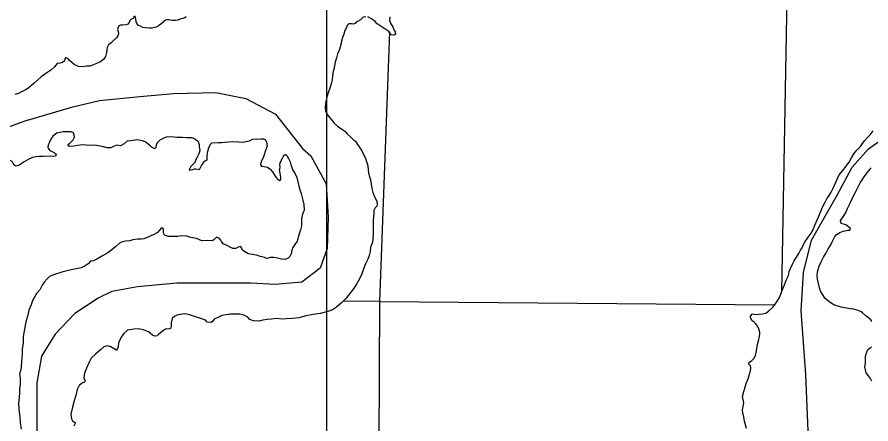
# Model space of a CAD drawing. Extents: x 77230 to 630905, y 790554 to 1662844.
# Drawn here: x 291806 to 303084, y 1536637 to 1542010 of the extents above; entities that cross this region are included whole.
import ezdxf

# ---------------------------------------------------------------- set-up
doc = ezdxf.new("R2010")
doc.units = 0
for name, color, linetype in [('Level 16', 7, 'Continuous'), ('Level 17', 7, 'Continuous'), ('Level 18', 7, 'Continuous'), ('Level 28', 7, 'Continuous')]:
    doc.layers.add(name, color=color, linetype=linetype)

msp = doc.modelspace()

# ---------------------------------------------------------------- linework, layer by layer
at = {"layer": 'Level 16'}
for p, q in [((301994, 1543324), (301902, 1538377)), ((296723, 1541816), (296595, 1538255)), ((296595, 1538255), (296115, 1538259)), ((296595, 1538255), (296575, 1534388)), ((296595, 1538255), (301815, 1538211))]:
    msp.add_line(p, q, dxfattribs=at)
at = {"layer": 'Level 17'}
for points in [[(293347, 1542021), (293343, 1541993), (293313, 1541981), (293295, 1541965), (293287, 1541938), (293268, 1541916), (293246, 1541908), (293196, 1541902), (293172, 1541904), (293150, 1541895), (293134, 1541849), (293144, 1541803), (293139, 1541773), (293117, 1541735), (293069, 1541691), (293047, 1541672), (293013, 1541642), (292996, 1541610), (292986, 1541544), (292974, 1541488), (292947, 1541449), (292897, 1541413), (292857, 1541397), (292815, 1541380), (292765, 1541362), (292723, 1541360), (292665, 1541353), (292615, 1541357), (292559, 1541382), (292527, 1541410), (292497, 1541438), (292479, 1541458), (292451, 1541478), (292437, 1541460), (292431, 1541434), (292407, 1541409), (292377, 1541401)], [(294039, 1542014), (294021, 1542002), (293995, 1541993), (293961, 1541981), (293927, 1541971), (293899, 1541965), (293857, 1541964), (293833, 1541968), (293809, 1541972), (293787, 1541976), (293767, 1541970), (293733, 1541940), (293703, 1541917), (293673, 1541895), (293642, 1541879), (293588, 1541864), (293550, 1541862), (293504, 1541866), (293466, 1541874), (293436, 1541891), (293406, 1541905), (293387, 1541927), (293377, 1541953), (293375, 1541981), (293371, 1542007), (293365, 1542027)], [(296413, 1542014), (296379, 1542007), (296342, 1541973), (296312, 1541957), (296286, 1541942), (296270, 1541926), (296248, 1541918), (296224, 1541922), (296190, 1541923), (296168, 1541899), (296157, 1541871), (296137, 1541831), (296120, 1541784), (296106, 1541742), (296092, 1541690), (296083, 1541646), (296063, 1541580), (296040, 1541523), (296024, 1541471), (296009, 1541415), (295999, 1541365), (295988, 1541324), (295978, 1541272), (295973, 1541236), (295969, 1541182), (295959, 1541148), (295940, 1541086), (295921, 1541023), (295899, 1540953), (295886, 1540899), (295880, 1540873), (295874, 1540816), (295881, 1540770), (295899, 1540731), (295933, 1540683), (295962, 1540647), (295996, 1540611), (296036, 1540568), (296097, 1540532), (296133, 1540504), (296167, 1540469), (296215, 1540425), (296248, 1540391), (296274, 1540370), (296302, 1540326)], [(296729, 1542013), (296727, 1541967), (296744, 1541919), (296768, 1541881), (296786, 1541835), (296802, 1541815), (296803, 1541785), (296785, 1541773), (296747, 1541777), (296717, 1541820), (296664, 1541854), (296628, 1541878), (296600, 1541895), (296562, 1541921), (296534, 1541953), (296487, 1541986), (296441, 1542012)], [(292377, 1541401), (292337, 1541395), (292302, 1541353), (292250, 1541310), (292186, 1541266), (292124, 1541223), (292077, 1541179), (292031, 1541138), (291995, 1541108), (291953, 1541070), (291922, 1541049), (291919, 1541049)], [(291919, 1541049), (291864, 1541025), (291826, 1541001), (291774, 1540986)], [(294974, 1540398), (294912, 1540395), (294870, 1540373), (294784, 1540354), (294736, 1540356), (294646, 1540361), (294598, 1540357), (294548, 1540353), (294508, 1540350), (294460, 1540350), (294374, 1540345), (294358, 1540329), (294331, 1540271), (294317, 1540215), (294310, 1540167), (294310, 1540137), (294314, 1540119), (294268, 1540092), (294240, 1540054), (294221, 1540010), (294209, 1539992), (294165, 1540003), (294145, 1540003), (294123, 1539991), (294085, 1539985), (294089, 1540005), (294106, 1540039), (294134, 1540071), (294158, 1540095), (294172, 1540132), (294190, 1540164), (294205, 1540200), (294215, 1540222), (294223, 1540254), (294217, 1540298), (294217, 1540322), (294206, 1540348), (294196, 1540366), (294174, 1540378), (294140, 1540406), (294116, 1540414), (294050, 1540417), (293990, 1540421), (293914, 1540420), (293844, 1540430), (293776, 1540423), (293734, 1540405), (293693, 1540385), (293659, 1540352), (293641, 1540322), (293637, 1540292), (293631, 1540268), (293605, 1540278), (293575, 1540296), (293553, 1540318), (293497, 1540361), (293461, 1540377), (293393, 1540389), (293341, 1540382), (293307, 1540374), (293261, 1540370), (293219, 1540335), (293171, 1540309), (293125, 1540319), (293079, 1540302), (293042, 1540284), (292996, 1540282), (292948, 1540297), (292831, 1540319), (292776, 1540316), (292668, 1540325), (292602, 1540315), (292554, 1540305), (292500, 1540300), (292478, 1540314), (292492, 1540334), (292519, 1540362), (292547, 1540391), (292565, 1540423), (292561, 1540457), (292553, 1540481), (292519, 1540493), (292465, 1540494), (292415, 1540496), (292377, 1540488), (292329, 1540475), (292277, 1540439), (292251, 1540399), (292234, 1540356), (292218, 1540322), (292210, 1540292), (292220, 1540272), (292240, 1540250), (292270, 1540235), (292302, 1540217), (292324, 1540199), (292315, 1540175), (292283, 1540170), (292243, 1540172), (292151, 1540170), (292099, 1540171)], [(294974, 1540398), (295025, 1540403), (295059, 1540402), (295085, 1540388), (295099, 1540356), (295108, 1540310), (295096, 1540272), (295084, 1540236), (295071, 1540193), (295055, 1540151), (295040, 1540119), (295024, 1540087), (295022, 1540063), (295036, 1540043), (295070, 1540035), (295114, 1540028), (295150, 1540002), (295179, 1539968), (295201, 1539932), (295225, 1539897), (295247, 1539873), (295270, 1539851), (295290, 1539859), (295289, 1539897), (295283, 1539947), (295272, 1539999), (295280, 1540025), (295276, 1540069), (295291, 1540108), (295307, 1540136), (295321, 1540166), (295335, 1540186), (295350, 1540196), (295371, 1540182), (295391, 1540141), (295411, 1540097), (295426, 1540045), (295448, 1539989), (295477, 1539941), (295501, 1539891), (295518, 1539817), (295538, 1539743), (295557, 1539681), (295580, 1539594), (295594, 1539534), (295597, 1539459), (295577, 1539407), (295564, 1539351), (295561, 1539255), (295551, 1539201), (295528, 1539128), (295504, 1539052), (295475, 1539008), (295449, 1538967), (295436, 1538931), (295424, 1538885), (295408, 1538849), (295385, 1538826), (295349, 1538808), (295299, 1538813), (295247, 1538827), (295199, 1538833), (295153, 1538834), (295123, 1538824), (295099, 1538820), (295075, 1538835), (295043, 1538843), (295015, 1538849), (294987, 1538863)], [(301439, 1536577), (301414, 1536673), (301404, 1536729), (301393, 1536778), (301389, 1536823), (301404, 1536917), (301388, 1537001), (301407, 1537065), (301420, 1537111), (301436, 1537172), (301461, 1537232), (301481, 1537294), (301492, 1537338), (301498, 1537379), (301492, 1537402), (301466, 1537432), (301483, 1537456), (301513, 1537473), (301537, 1537499), (301561, 1537541), (301572, 1537602), (301585, 1537688), (301597, 1537734), (301612, 1537794), (301618, 1537824), (301616, 1537846), (301601, 1537908), (301577, 1537940), (301561, 1537964), (301541, 1537980), (301517, 1538000), (301492, 1538038), (301494, 1538060), (301522, 1538092), (301564, 1538084), (301602, 1538087), (301648, 1538089), (301697, 1538100), (301731, 1538124), (301789, 1538177), (301812, 1538207), (301842, 1538251), (301875, 1538308), (301893, 1538350), (301907, 1538390), (301944, 1538473), (301969, 1538545), (301995, 1538599), (302006, 1538652), (302020, 1538688), (302047, 1538746), (302071, 1538790), (302100, 1538839), (302132, 1538887), (302156, 1538930), (302175, 1538964), (302195, 1539008), (302216, 1539046), (302246, 1539089), (302268, 1539121), (302295, 1539155), (302315, 1539196), (302348, 1539270), (302380, 1539340), (302393, 1539373), (302405, 1539401), (302427, 1539457), (302444, 1539499), (302478, 1539566), (302503, 1539610), (302533, 1539654), (302560, 1539699), (302580, 1539743), (302666, 1539926), (302716, 1539987), (302767, 1540055), (302795, 1540094), (302828, 1540152), (302859, 1540205), (302899, 1540253), (302946, 1540302), (302974, 1540342), (303004, 1540380), (303037, 1540419), (303073, 1540457), (303114, 1540506)], [(296302, 1540326), (296333, 1540282), (296359, 1540242), (296385, 1540186), (296406, 1540149), (296418, 1540117), (296432, 1540077), (296437, 1540047)], [(292037, 1540162), (292011, 1540155), (291959, 1540132), (291899, 1540100), (291860, 1540073), (291840, 1540057), (291822, 1540049), (291794, 1540043), (291776, 1540051), (291756, 1540077), (291743, 1540105), (291699, 1540124), (291661, 1540132), (291612, 1540100), (291568, 1540053), (291556, 1540033), (291532, 1540007), (291516, 1539995), (291490, 1539985)], [(292099, 1540171), (292059, 1540166), (292037, 1540162)], [(296437, 1540047), (296449, 1539949), (296472, 1539859), (296481, 1539805), (296491, 1539747), (296506, 1539695), (296532, 1539627), (296557, 1539577), (296563, 1539541), (296557, 1539515), (296537, 1539489), (296520, 1539457), (296516, 1539421), (296511, 1539324), (296510, 1539226), (296508, 1539148), (296503, 1539072), (296495, 1539024), (296476, 1538971), (296470, 1538915), (296457, 1538861), (296439, 1538811), (296410, 1538750), (296383, 1538684), (296361, 1538618), (296330, 1538551), (296292, 1538491), (296259, 1538436), (296216, 1538376), (296152, 1538299), (296093, 1538236), (296023, 1538180), (295970, 1538145), (295910, 1538122), (295808, 1538097), (295715, 1538084), (295625, 1538065), (295527, 1538040), (295442, 1538028), (295362, 1538023), (295306, 1538022), (295234, 1538028), (295166, 1538021), (295108, 1538014), (295054, 1538008), (295002, 1537994)], [(303097, 1537989), (303081, 1538011), (303040, 1538047), (303016, 1538065), (302972, 1538106), (302954, 1538116), (302914, 1538136), (302858, 1538151), (302812, 1538159), (302692, 1538178), (302595, 1538209), (302531, 1538248), (302477, 1538296), (302446, 1538349), (302422, 1538381), (302406, 1538433), (302387, 1538509), (302379, 1538549), (302376, 1538603), (302378, 1538645), (302399, 1538720), (302427, 1538776), (302458, 1538840), (302491, 1538895), (302515, 1538939), (302554, 1539002), (302576, 1539052), (302605, 1539102), (302631, 1539139), (302675, 1539167), (302717, 1539184), (302778, 1539194), (302806, 1539196), (302816, 1539219), (302788, 1539242), (302754, 1539268), (302692, 1539283), (302681, 1539323), (302717, 1539372), (302748, 1539422), (302776, 1539481), (302811, 1539553), (302835, 1539609), (302854, 1539650), (302876, 1539690), (302941, 1539821), (303004, 1539914), (303053, 1539976), (303087, 1540021)], [(294987, 1538863), (294917, 1538875), (294859, 1538884), (294815, 1538908), (294781, 1538934), (294773, 1538958), (294756, 1538978), (294726, 1538971), (294695, 1538955), (294657, 1538953), (294612, 1538977), (294580, 1538992), (294528, 1539016), (294508, 1539046), (294496, 1539064), (294474, 1539092), (294440, 1539102), (294406, 1539067), (294382, 1539057), (294316, 1539059), (294248, 1539054), (294176, 1539084), (294102, 1539101), (294048, 1539115), (293976, 1539120), (293930, 1539114), (293842, 1539114), (293804, 1539111), (293752, 1539129), (293740, 1539155), (293740, 1539179), (293740, 1539209), (293730, 1539223), (293708, 1539221), (293686, 1539195), (293660, 1539164), (293610, 1539140), (293562, 1539118), (293516, 1539093), (293481, 1539083), (293443, 1539079), (293401, 1539076), (293335, 1539068), (293295, 1539056), (293239, 1539051), (293187, 1539037), (293155, 1539019), (293109, 1538980), (293056, 1538938), (293004, 1538895), (292936, 1538857), (292870, 1538818), (292813, 1538792), (292775, 1538786), (292743, 1538751), (292705, 1538723), (292653, 1538699), (292585, 1538684), (292520, 1538670), (292466, 1538657), (292396, 1538639), (292286, 1538608), (292232, 1538583), (292202, 1538551), (292165, 1538507), (292135, 1538471), (292105, 1538408), (292064, 1538360), (292042, 1538320), (292008, 1538265), (291991, 1538209), (291963, 1538141), (291950, 1538073), (291920, 1537986), (291905, 1537890), (291887, 1537792), (291886, 1537708), (291872, 1537625), (291871, 1537553), (291863, 1537465), (291858, 1537381), (291838, 1537291), (291847, 1537246), (291847, 1537164), (291837, 1537100), (291838, 1537054), (291834, 1536986), (291825, 1536908), (291829, 1536840), (291833, 1536792), (291842, 1536732), (291846, 1536657), (291859, 1536569)], [(295002, 1537994), (294930, 1537999), (294882, 1538015), (294854, 1538045), (294800, 1538074), (294750, 1538088), (294680, 1538086), (294620, 1538085), (294512, 1538070), (294458, 1538044), (294410, 1538020), (294389, 1537989), (294371, 1537977), (294317, 1537981), (294295, 1538009), (294234, 1538030), (294148, 1538056), (294082, 1538079), (294026, 1538091), (293934, 1538076), (293890, 1538062), (293853, 1538030), (293841, 1537974), (293843, 1537928), (293835, 1537903), (293817, 1537893), (293768, 1537887), (293742, 1537869), (293702, 1537842), (293672, 1537820), (293654, 1537802), (293628, 1537796), (293596, 1537808), (293540, 1537851), (293476, 1537881), (293406, 1537892), (293346, 1537890), (293264, 1537873), (293214, 1537833), (293179, 1537783), (293145, 1537708), (293139, 1537656), (293120, 1537606), (293096, 1537624), (293045, 1537656), (292997, 1537667), (292951, 1537655), (292908, 1537615), (292840, 1537556), (292786, 1537507), (292755, 1537445), (292721, 1537375), (292696, 1537309), (292688, 1537246), (292706, 1537206), (292696, 1537190), (292664, 1537174), (292625, 1537146), (292601, 1537093), (292582, 1537011), (292562, 1536941), (292535, 1536841), (292515, 1536764), (292523, 1536706), (292540, 1536678), (292578, 1536651), (292554, 1536608)], [(303008, 1537412), (303014, 1537448), (303011, 1537498), (303013, 1537518), (303019, 1537550), (303030, 1537584), (303044, 1537618), (303068, 1537638), (303092, 1537657)], [(303098, 1537200), (303079, 1537238), (303053, 1537272), (303023, 1537313), (303004, 1537391), (303008, 1537412)]]:
    msp.add_lwpolyline(points, dxfattribs=at)
at = {"layer": 'Level 18'}
for points in [[(291944, 1540649), (292542, 1540825), (292895, 1540907), (293426, 1540961), (293874, 1541002), (294432, 1541015), (294826, 1540934), (295220, 1540730), (295576, 1540273)], [(291944, 1540649), (291679, 1540553)], [(302256, 1536541), (302225, 1537290), (302164, 1538131), (302194, 1538635), (302301, 1539064), (302638, 1539660), (302836, 1540027), (303050, 1540271), (303249, 1540409)], [(295576, 1540273), (295688, 1540177), (295887, 1539810), (295917, 1539366), (295902, 1538953), (295810, 1538694), (295566, 1538510), (295214, 1538479), (294893, 1538495), (294465, 1538495), (293915, 1538495), (293395, 1538449), (293059, 1538388), (292875, 1538296), (292570, 1538097), (292310, 1537822), (292127, 1537531), (292065, 1537180), (292065, 1536721), (292065, 1536385)]]:
    msp.add_lwpolyline(points, dxfattribs=at)
at = {"layer": 'Level 28'}
msp.add_line((295896, 1483324), (295896, 1662844), dxfattribs=at)

doc.saveas('drawing.dxf')
